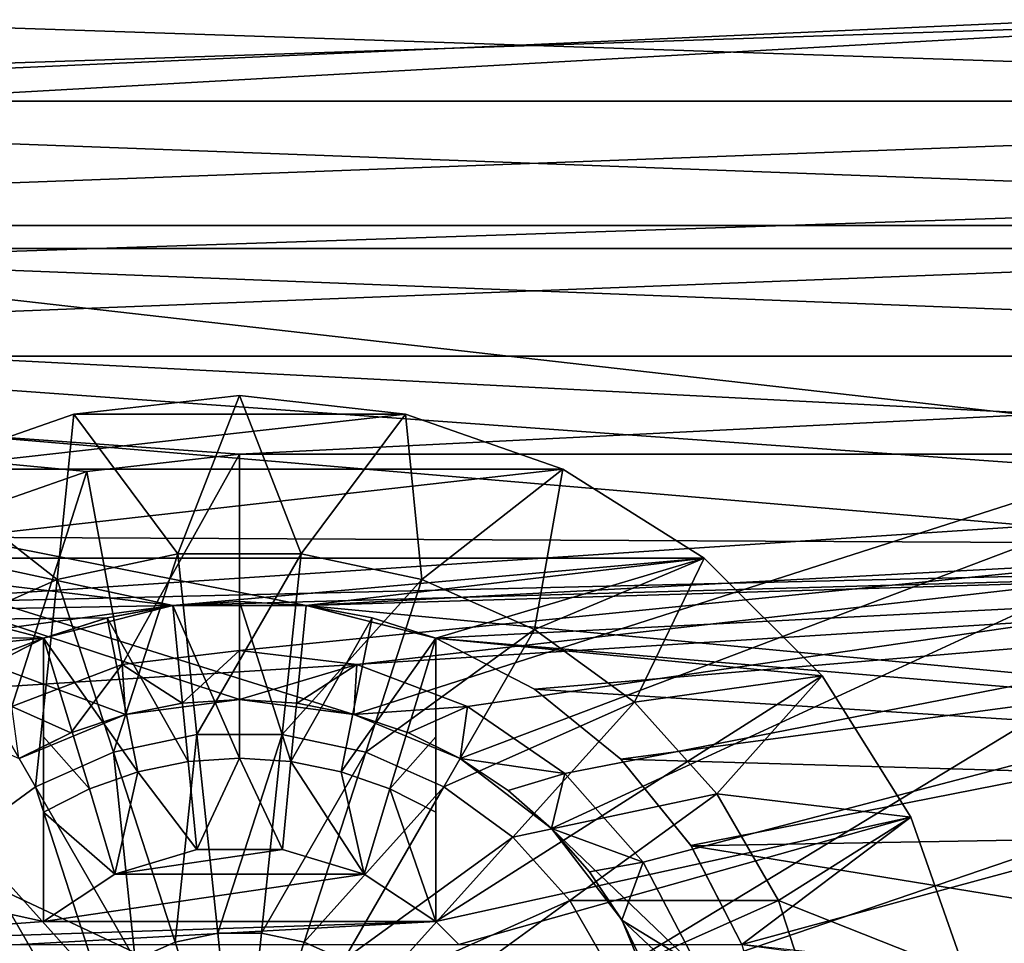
# Model space of a CAD drawing. Header units: millimetres. Extents: x -182 to 217, y -96 to 236.
# Tile 276 of 458: x 38.48 to 43.5, y 1.01 to 5.72. Entities that reach past the tile are written whole.
import ezdxf

# ---------------------------------------------------------------- set-up
doc = ezdxf.new("R2010")
doc.units = ezdxf.units.MM
doc.header["$LTSCALE"] = 52.148148
for name, color, linetype in [('705', 7, 'CONTINUOUS'), ('706', 7, 'CONTINUOUS'), ('711', 7, 'CONTINUOUS'), ('717', 7, 'CONTINUOUS'), ('718', 7, 'CONTINUOUS'), ('720', 7, 'CONTINUOUS'), ('721', 7, 'CONTINUOUS'), ('722', 7, 'CONTINUOUS'), ('725', 7, 'CONTINUOUS'), ('727', 7, 'CONTINUOUS'), ('728', 7, 'CONTINUOUS'), ('729', 7, 'CONTINUOUS'), ('730', 7, 'CONTINUOUS'), ('733', 7, 'CONTINUOUS'), ('734', 7, 'CONTINUOUS'), ('735', 7, 'CONTINUOUS'), ('736', 7, 'CONTINUOUS'), ('737', 7, 'CONTINUOUS'), ('770', 7, 'CONTINUOUS'), ('771', 7, 'CONTINUOUS'), ('774', 7, 'CONTINUOUS'), ('775', 7, 'CONTINUOUS'), ('776', 7, 'CONTINUOUS'), ('777', 7, 'CONTINUOUS'), ('790', 7, 'CONTINUOUS'), ('794', 7, 'CONTINUOUS'), ('796', 7, 'CONTINUOUS'), ('799', 7, 'CONTINUOUS'), ('801', 7, 'CONTINUOUS')]:
    doc.layers.add(name, color=color, linetype=linetype)

msp = doc.modelspace()

# ---------------------------------------------------------------- linework, layer by layer
at = {"layer": '705', "color": 7, "linetype": 'CONTINUOUS', "true_color": 0xaaaaaa}
for points in [[(31.897, 4.3172, -22.0819), (31.5503, 7.1354, -21.3386), (51.1389, 4.96, -21.9465), (31.897, 4.3172, -22.0819)], [(51.1389, 4.96, -21.9465), (31.5503, 7.1354, -21.3386), (51.1384, 6.571, -21.5191), (51.1389, 4.96, -21.9465)], [(51.1395, 3.3219, -22.2534), (31.897, 4.3172, -22.0819), (51.1389, 4.96, -21.9465), (51.1395, 3.3219, -22.2534)], [(31.897, 4.3172, -22.0819), (51.1395, 3.3219, -22.2534), (39.9399, 2.7289, -22.3339), (31.897, 4.3172, -22.0819)], [(38.0963, 2.3025, -22.3819), (31.897, 4.3172, -22.0819), (38.6, 2.5617, -22.3537), (38.0963, 2.3025, -22.3819)], [(38.6, 2.5617, -22.3537), (31.897, 4.3172, -22.0819), (39.2601, 2.7289, -22.3339), (38.6, 2.5617, -22.3537)], [(39.2601, 2.7289, -22.3339), (31.897, 4.3172, -22.0819), (39.9399, 2.7289, -22.3339), (39.2601, 2.7289, -22.3339)], [(51.1395, 3.3219, -22.2534), (51.1403, 1.6655, -22.4383), (39.9399, 2.7289, -22.3339), (51.1395, 3.3219, -22.2534)], [(51.1403, 1.6655, -22.4383), (40.6, 2.5617, -22.3537), (39.9399, 2.7289, -22.3339), (51.1403, 1.6655, -22.4383)], [(40.6, 2.5617, -22.3537), (51.1403, 1.6655, -22.4383), (41.1037, 2.3025, -22.3819), (40.6, 2.5617, -22.3537)], [(41.1037, 2.3025, -22.3819), (51.1403, 1.6655, -22.4383), (41.5445, 1.9445, -22.4158), (41.1037, 2.3025, -22.3819)], [(41.5445, 1.9445, -22.4158), (51.1403, 1.6655, -22.4383), (41.9024, 1.5037, -22.4497), (41.5445, 1.9445, -22.4158)], [(51.1403, 1.6655, -22.4383), (51.1411, 0, -22.5), (41.9024, 1.5037, -22.4497), (51.1403, 1.6655, -22.4383)], [(41.9024, 1.5037, -22.4497), (51.1411, 0, -22.5), (42.1617, 1, -22.4778), (41.9024, 1.5037, -22.4497)]]:
    msp.add_3dface(points, dxfattribs=at)
at = {"layer": '706', "color": 7, "linetype": 'CONTINUOUS', "true_color": 0xaaaaaa}
for points in [[(21.6, 8.22, 20.9447), (21.6, 5.0066, 21.9359), (43.787, 6.205, 21.6275), (21.6, 8.22, 20.9447)], [(43.787, 6.205, 21.6275), (21.6, 5.0066, 21.9359), (43.6478, 3.1351, 22.2805), (43.787, 6.205, 21.6275)], [(21.6, 5.0066, 21.9359), (21.6, 1.6814, 22.4371), (43.6478, 3.1351, 22.2805), (21.6, 5.0066, 21.9359)], [(43.6478, 3.1351, 22.2805), (21.6, 1.6814, 22.4371), (43.6, 0.0143, 22.5), (43.6478, 3.1351, 22.2805)], [(21.6, 1.6814, 22.4371), (21.6, -1.6814, 22.4371), (43.6, 0.0143, 22.5), (21.6, 1.6814, 22.4371)]]:
    msp.add_3dface(points, dxfattribs=at)
at = {"layer": '711', "color": 7, "linetype": 'CONTINUOUS', "true_color": 0xaaaaaa}
for points in [[(30.9771, 5.135, -20.1092), (49.6, 5.974, -19.3663), (30.6055, 7.628, -19.3123), (30.9771, 5.135, -20.1092)], [(26.5983, 6.1963, 19.928), (49.6, 5.974, 19.3663), (26.5983, 4.6782, 20.338), (26.5983, 6.1963, 19.928)], [(49.6, 5.974, 19.3663), (49.6, 3.0208, 20.0404), (26.5983, 4.6782, 20.338), (49.6, 5.974, 19.3663)], [(49.6, 3.0208, -20.0404), (49.6, 5.974, -19.3663), (30.9771, 5.135, -20.1092), (49.6, 3.0208, -20.0404)], [(31.2, 2.5821, -20.5873), (49.6, 3.0208, -20.0404), (30.9771, 5.135, -20.1092), (31.2, 2.5821, -20.5873)], [(26.5983, 4.6782, 20.338), (49.6, 3.0208, 20.0404), (26.5983, 3.1336, 20.6325), (26.5983, 4.6782, 20.338)], [(26.5983, 3.1336, 20.6325), (49.6, 3.0208, 20.0404), (26.5983, 1.5713, 20.8099), (26.5983, 3.1336, 20.6325)], [(49.6, 3.0208, 20.0404), (49.6, 0, 20.2668), (26.5983, 1.5713, 20.8099), (49.6, 3.0208, 20.0404)], [(39.2612, 2.7291, -20.3554), (49.6, 3.0208, -20.0404), (31.2, 2.5821, -20.5873), (39.2612, 2.7291, -20.3554)], [(39.9413, 2.7287, -20.3375), (49.6, 3.0208, -20.0404), (39.2612, 2.7291, -20.3554), (39.9413, 2.7287, -20.3375)], [(40.6, 2.5617, -20.3418), (49.6, 3.0208, -20.0404), (39.9413, 2.7287, -20.3375), (40.6, 2.5617, -20.3418)], [(49.6, 3.0208, -20.0404), (40.6, 2.5617, -20.3418), (41.1032, 2.3028, -20.3595), (49.6, 3.0208, -20.0404)], [(41.5436, 1.9455, -20.3851), (49.6, 3.0208, -20.0404), (41.1032, 2.3028, -20.3595), (41.5436, 1.9455, -20.3851)], [(41.9018, 1.5047, -20.413), (49.6, 3.0208, -20.0404), (41.5436, 1.9455, -20.3851), (41.9018, 1.5047, -20.413)], [(42.1617, 1, -20.4371), (49.6, 3.0208, -20.0404), (41.9018, 1.5047, -20.413), (42.1617, 1, -20.4371)], [(42.3025, 0.5087, -20.4516), (49.6, 3.0208, -20.0404), (42.1617, 1, -20.4371), (42.3025, 0.5087, -20.4516)], [(42.35, 0, -20.4566), (49.6, 3.0208, -20.0404), (42.3025, 0.5087, -20.4516), (42.35, 0, -20.4566)], [(49.6, 0, -20.2668), (49.6, 3.0208, -20.0404), (42.35, 0, -20.4566), (49.6, 0, -20.2668)], [(38.9257, 2.6661, -20.3726), (39.2612, 2.7291, -20.3554), (31.2, 2.5821, -20.5873), (38.9257, 2.6661, -20.3726)], [(38.6, 2.5617, -20.3946), (38.9257, 2.6661, -20.3726), (31.2, 2.5821, -20.5873), (38.6, 2.5617, -20.3946)], [(38.0957, 2.3021, -20.4388), (38.6, 2.5617, -20.3946), (31.2, 2.5821, -20.5873), (38.0957, 2.3021, -20.4388)], [(26.5983, 1.5713, 20.8099), (49.6, 0, 20.2668), (26.5983, 0, 20.8691), (26.5983, 1.5713, 20.8099)]]:
    msp.add_3dface(points, dxfattribs=at)
at = {"layer": '717', "color": 7, "linetype": 'CONTINUOUS', "true_color": 0xaaaaaa}
for points in [[(32.6, 4, -7), (49.6, 4, -7), (39.6, 3.5, -7), (32.6, 4, -7)], [(38.0812, 3.1533, -7), (32.6, 4, -7), (38.8211, 3.4122, -7), (38.0812, 3.1533, -7)], [(38.8211, 3.4122, -7), (32.6, 4, -7), (39.6, 3.5, -7), (38.8211, 3.4122, -7)], [(49.6, 4, -7), (49.6, 3.5, -7), (39.6, 3.5, -7), (49.6, 4, -7)]]:
    msp.add_3dface(points, dxfattribs=at)
at = {"layer": '718', "color": 7, "linetype": 'CONTINUOUS', "true_color": 0xaaaaaa}
for points in [[(49.6, -4, 7), (49.6, 4, 7), (32.6, 4, 7), (49.6, -4, 7)], [(49.6, -4, 7), (32.6, 4, 7), (32.6, -4, 7), (49.6, -4, 7)]]:
    msp.add_3dface(points, dxfattribs=at)
at = {"layer": '720', "color": 7, "linetype": 'CONTINUOUS', "true_color": 0xaaaaaa}
for points in [[(32.6, -4.55, 4.55), (32.6, 4.55, 4.55), (47.6, 4.55, 4.55), (32.6, -4.55, 4.55)], [(47.6, -4.55, 4.55), (32.6, -4.55, 4.55), (47.6, 4.55, 4.55), (47.6, -4.55, 4.55)]]:
    msp.add_3dface(points, dxfattribs=at)
at = {"layer": '721', "color": 7, "linetype": 'CONTINUOUS', "true_color": 0xaaaaaa}
for points in [[(32.6, 4.55, 4.55), (32.6, 4.55, -4.55), (47.6, 4.55, -4.55), (32.6, 4.55, 4.55)], [(32.6, 4.55, 4.55), (47.6, 4.55, -4.55), (47.6, 4.55, 4.55), (32.6, 4.55, 4.55)]]:
    msp.add_3dface(points, dxfattribs=at)
at = {"layer": '722', "color": 7, "linetype": 'CONTINUOUS', "true_color": 0xaaaaaa}
for points in [[(47.6, 4.55, -4.55), (32.6, 4.55, -4.55), (40.1823, 2.1733, -4.55), (47.6, 4.55, -4.55)], [(40.1823, 2.1733, -4.55), (32.6, 4.55, -4.55), (39.6, 2.25, -4.55), (40.1823, 2.1733, -4.55)], [(39.6, 2.25, -4.55), (32.6, 4.55, -4.55), (39.0177, 2.1733, -4.55), (39.6, 2.25, -4.55)], [(39.0177, 2.1733, -4.55), (32.6, 4.55, -4.55), (38.475, 1.9485, -4.55), (39.0177, 2.1733, -4.55)], [(40.725, 1.9485, -4.55), (47.6, 4.55, -4.55), (40.1823, 2.1733, -4.55), (40.725, 1.9485, -4.55)], [(41.191, 1.591, -4.55), (47.6, 4.55, -4.55), (40.725, 1.9485, -4.55), (41.191, 1.591, -4.55)], [(47.6, -4.55, -4.55), (47.6, 4.55, -4.55), (41.191, 1.591, -4.55), (47.6, -4.55, -4.55)], [(41.5486, 1.125, -4.55), (47.6, -4.55, -4.55), (41.191, 1.591, -4.55), (41.5486, 1.125, -4.55)], [(41.7733, 0.5824, -4.55), (47.6, -4.55, -4.55), (41.5486, 1.125, -4.55), (41.7733, 0.5824, -4.55)]]:
    msp.add_3dface(points, dxfattribs=at)
at = {"layer": '725', "color": 7, "linetype": 'CONTINUOUS', "true_color": 0xaaaaaa}
for points in [[(49.6, 5.3016, 6.7029), (49.6, 5.8705, 6.3455), (32.6, 5.3016, 6.7029), (49.6, 5.3016, 6.7029)], [(49.6, 5.8705, 6.3455), (32.6, 5.8705, 6.3455), (32.6, 5.3016, 6.7029), (49.6, 5.8705, 6.3455)], [(49.6, 4.6676, 6.9248), (49.6, 5.3016, 6.7029), (32.6, 4.6676, 6.9248), (49.6, 4.6676, 6.9248)], [(49.6, 5.3016, 6.7029), (32.6, 5.3016, 6.7029), (32.6, 4.6676, 6.9248), (49.6, 5.3016, 6.7029)], [(49.6, 4, 7), (49.6, 4.6676, 6.9248), (32.6, 4, 7), (49.6, 4, 7)], [(49.6, 4.6676, 6.9248), (32.6, 4.6676, 6.9248), (32.6, 4, 7), (49.6, 4.6676, 6.9248)]]:
    msp.add_3dface(points, dxfattribs=at)
at = {"layer": '727', "color": 7, "linetype": 'CONTINUOUS', "true_color": 0xaaaaaa}
for points in [[(49.6, 5.8705, -6.3455), (49.6, 5.3016, -6.7029), (32.6, 5.8705, -6.3455), (49.6, 5.8705, -6.3455)], [(49.6, 5.3016, -6.7029), (32.6, 5.3016, -6.7029), (32.6, 5.8705, -6.3455), (49.6, 5.3016, -6.7029)], [(49.6, 5.3016, -6.7029), (49.6, 4.6676, -6.9248), (32.6, 5.3016, -6.7029), (49.6, 5.3016, -6.7029)], [(49.6, 4.6676, -6.9248), (32.6, 4.6676, -6.9248), (32.6, 5.3016, -6.7029), (49.6, 4.6676, -6.9248)], [(49.6, 4.6676, -6.9248), (49.6, 4, -7), (32.6, 4.6676, -6.9248), (49.6, 4.6676, -6.9248)], [(49.6, 4, -7), (32.6, 4, -7), (32.6, 4.6676, -6.9248), (49.6, 4, -7)]]:
    msp.add_3dface(points, dxfattribs=at)
at = {"layer": '728', "color": 7, "linetype": 'CONTINUOUS', "true_color": 0xaaaaaa}
for points in [[(38.821, 3.4122, -8.5), (39.6, 3.5, -8.5), (39.0016, 2.4273, -8.5), (38.821, 3.4122, -8.5)], [(39.0016, 2.4273, -8.5), (39.6, 3.5, -8.5), (39.6, 2.5, -8.5), (39.0016, 2.4273, -8.5)], [(49.6, 3.5, -8.5), (49.6, -3.5, -8.5), (39.6, -3.5, -8.5), (49.6, 3.5, -8.5)], [(39.6, 3.5, -8.5), (49.6, 3.5, -8.5), (39.6, 2.5, -8.5), (39.6, 3.5, -8.5)], [(49.6, 3.5, -8.5), (39.6, -3.5, -8.5), (41.2579, -1.8712, -8.5), (49.6, 3.5, -8.5)], [(39.6, 2.5, -8.5), (49.6, 3.5, -8.5), (40.1984, 2.4273, -8.5), (39.6, 2.5, -8.5)], [(40.1984, 2.4273, -8.5), (49.6, 3.5, -8.5), (40.762, 2.2136, -8.5), (40.1984, 2.4273, -8.5)], [(40.762, 2.2136, -8.5), (49.6, 3.5, -8.5), (41.2579, 1.8712, -8.5), (40.762, 2.2136, -8.5)], [(41.2579, 1.8712, -8.5), (49.6, 3.5, -8.5), (41.6575, 1.42, -8.5), (41.2579, 1.8712, -8.5)], [(41.6575, -1.42, -8.5), (49.6, 3.5, -8.5), (41.2579, -1.8712, -8.5), (41.6575, -1.42, -8.5)], [(41.6575, 1.42, -8.5), (49.6, 3.5, -8.5), (41.9376, 0.8864, -8.5), (41.6575, 1.42, -8.5)], [(41.9376, -0.8864, -8.5), (49.6, 3.5, -8.5), (41.6575, -1.42, -8.5), (41.9376, -0.8864, -8.5)], [(41.9376, 0.8864, -8.5), (49.6, 3.5, -8.5), (42.0818, 0.3013, -8.5), (41.9376, 0.8864, -8.5)], [(42.0818, -0.3013, -8.5), (49.6, 3.5, -8.5), (41.9376, -0.8864, -8.5), (42.0818, -0.3013, -8.5)], [(42.0818, 0.3013, -8.5), (49.6, 3.5, -8.5), (42.0818, -0.3013, -8.5), (42.0818, 0.3013, -8.5)], [(38.0812, 3.1533, -8.5), (38.821, 3.4122, -8.5), (38.438, 2.2136, -8.5), (38.0812, 3.1533, -8.5)], [(38.438, 2.2136, -8.5), (38.821, 3.4122, -8.5), (39.0016, 2.4273, -8.5), (38.438, 2.2136, -8.5)]]:
    msp.add_3dface(points, dxfattribs=at)
at = {"layer": '729', "color": 7, "linetype": 'CONTINUOUS', "true_color": 0xaaaaaa}
for points in [[(38.8211, 3.4122, -7), (39.6, 3.5, -7), (38.821, 3.4122, -8.5), (38.8211, 3.4122, -7)], [(39.6, 3.5, -7), (39.6, 3.5, -8.5), (38.821, 3.4122, -8.5), (39.6, 3.5, -7)], [(38.0812, 3.1533, -7), (38.8211, 3.4122, -7), (38.821, 3.4122, -8.5), (38.0812, 3.1533, -7)], [(38.0812, 3.1533, -7), (38.821, 3.4122, -8.5), (38.0812, 3.1533, -8.5), (38.0812, 3.1533, -7)]]:
    msp.add_3dface(points, dxfattribs=at)
at = {"layer": '730', "color": 7, "linetype": 'CONTINUOUS', "true_color": 0xaaaaaa}
for points in [[(49.6, 3.5, -7), (49.6, 3.5, -8.5), (39.6, 3.5, -8.5), (49.6, 3.5, -7)], [(39.6, 3.5, -7), (49.6, 3.5, -7), (39.6, 3.5, -8.5), (39.6, 3.5, -7)]]:
    msp.add_3dface(points, dxfattribs=at)
at = {"layer": '733', "color": 7, "linetype": 'CONTINUOUS', "true_color": 0xaaaaaa}
for points in [[(38.0963, 2.3025, -22.3819), (38.6, 2.5617, -22.3537), (38.0957, 2.3021, -20.4388), (38.0963, 2.3025, -22.3819)], [(38.6, 2.5617, -22.3537), (38.6, 2.5617, -20.3946), (38.0957, 2.3021, -20.4388), (38.6, 2.5617, -22.3537)]]:
    msp.add_3dface(points, dxfattribs=at)
at = {"layer": '734', "color": 7, "linetype": 'CONTINUOUS', "true_color": 0xaaaaaa}
for points in [[(39.3064, 2.2308, -8.25), (39.0177, 2.1733, -4.55), (39.0176, 2.1733, -8.25), (39.3064, 2.2308, -8.25)], [(39.6, 2.25, -4.55), (39.0177, 2.1733, -4.55), (39.6, 2.25, -8.25), (39.6, 2.25, -4.55)], [(39.6, 2.25, -8.25), (39.0177, 2.1733, -4.55), (39.3064, 2.2308, -8.25), (39.6, 2.25, -8.25)], [(39.0177, 2.1733, -4.55), (38.475, 1.9485, -4.55), (39.0176, 2.1733, -8.25), (39.0177, 2.1733, -4.55)], [(39.0176, 2.1733, -8.25), (38.475, 1.9485, -4.55), (38.7391, 2.0788, -8.25), (39.0176, 2.1733, -8.25)], [(38.7391, 2.0788, -8.25), (38.475, 1.9485, -4.55), (38.4748, 1.9485, -8.25), (38.7391, 2.0788, -8.25)]]:
    msp.add_3dface(points, dxfattribs=at)
at = {"layer": '735', "color": 7, "linetype": 'CONTINUOUS', "true_color": 0xaaaaaa}
for points in [[(39.0016, 2.4273, -8.5), (39.6, 2.5, -8.5), (39.3064, 2.2308, -8.25), (39.0016, 2.4273, -8.5)], [(39.6, 2.5, -8.5), (39.6, 2.25, -8.25), (39.3064, 2.2308, -8.25), (39.6, 2.5, -8.5)], [(38.438, 2.2136, -8.5), (39.0016, 2.4273, -8.5), (38.7391, 2.0788, -8.25), (38.438, 2.2136, -8.5)], [(39.0016, 2.4273, -8.5), (39.0176, 2.1733, -8.25), (38.7391, 2.0788, -8.25), (39.0016, 2.4273, -8.5)], [(39.0016, 2.4273, -8.5), (39.3064, 2.2308, -8.25), (39.0176, 2.1733, -8.25), (39.0016, 2.4273, -8.5)], [(38.438, 2.2136, -8.5), (38.7391, 2.0788, -8.25), (38.4748, 1.9485, -8.25), (38.438, 2.2136, -8.5)]]:
    msp.add_3dface(points, dxfattribs=at)
at = {"layer": '736', "color": 7, "linetype": 'CONTINUOUS', "true_color": 0xaaaaaa}
for points in [[(40.1823, 2.1733, -4.55), (39.6, 2.25, -4.55), (39.8936, 2.2308, -8.25), (40.1823, 2.1733, -4.55)], [(39.6, 2.25, -4.55), (39.6, 2.25, -8.25), (39.8936, 2.2308, -8.25), (39.6, 2.25, -4.55)], [(40.1824, 2.1733, -8.25), (40.1823, 2.1733, -4.55), (39.8936, 2.2308, -8.25), (40.1824, 2.1733, -8.25)], [(40.725, 1.9485, -4.55), (40.1823, 2.1733, -4.55), (40.4609, 2.0788, -8.25), (40.725, 1.9485, -4.55)], [(40.4609, 2.0788, -8.25), (40.1823, 2.1733, -4.55), (40.1824, 2.1733, -8.25), (40.4609, 2.0788, -8.25)], [(40.7252, 1.9485, -8.25), (40.725, 1.9485, -4.55), (40.4609, 2.0788, -8.25), (40.7252, 1.9485, -8.25)], [(41.191, 1.591, -4.55), (40.725, 1.9485, -4.55), (40.9696, 1.7852, -8.25), (41.191, 1.591, -4.55)], [(40.9696, 1.7852, -8.25), (40.725, 1.9485, -4.55), (40.7252, 1.9485, -8.25), (40.9696, 1.7852, -8.25)], [(41.1911, 1.5908, -8.25), (41.191, 1.591, -4.55), (40.9696, 1.7852, -8.25), (41.1911, 1.5908, -8.25)], [(41.5486, 1.125, -4.55), (41.191, 1.591, -4.55), (41.3849, 1.3699, -8.25), (41.5486, 1.125, -4.55)], [(41.3849, 1.3699, -8.25), (41.191, 1.591, -4.55), (41.1911, 1.5908, -8.25), (41.3849, 1.3699, -8.25)], [(41.5486, 1.1249, -8.25), (41.5486, 1.125, -4.55), (41.3849, 1.3699, -8.25), (41.5486, 1.1249, -8.25)], [(41.7733, 0.5824, -4.55), (41.5486, 1.125, -4.55), (41.6787, 0.8612, -8.25), (41.7733, 0.5824, -4.55)], [(41.6787, 0.8612, -8.25), (41.5486, 1.125, -4.55), (41.5486, 1.1249, -8.25), (41.6787, 0.8612, -8.25)]]:
    msp.add_3dface(points, dxfattribs=at)
at = {"layer": '737', "color": 7, "linetype": 'CONTINUOUS', "true_color": 0xaaaaaa}
for points in [[(39.6, 2.5, -8.5), (40.1984, 2.4273, -8.5), (39.6, 2.25, -8.25), (39.6, 2.5, -8.5)], [(39.6, 2.25, -8.25), (40.1984, 2.4273, -8.5), (39.8936, 2.2308, -8.25), (39.6, 2.25, -8.25)], [(40.1984, 2.4273, -8.5), (40.1824, 2.1733, -8.25), (39.8936, 2.2308, -8.25), (40.1984, 2.4273, -8.5)], [(40.1984, 2.4273, -8.5), (40.762, 2.2136, -8.5), (40.1824, 2.1733, -8.25), (40.1984, 2.4273, -8.5)], [(40.762, 2.2136, -8.5), (40.4609, 2.0788, -8.25), (40.1824, 2.1733, -8.25), (40.762, 2.2136, -8.5)], [(40.762, 2.2136, -8.5), (40.7252, 1.9485, -8.25), (40.4609, 2.0788, -8.25), (40.762, 2.2136, -8.5)], [(40.762, 2.2136, -8.5), (41.2579, 1.8712, -8.5), (40.7252, 1.9485, -8.25), (40.762, 2.2136, -8.5)], [(41.2579, 1.8712, -8.5), (40.9696, 1.7852, -8.25), (40.7252, 1.9485, -8.25), (41.2579, 1.8712, -8.5)], [(41.2579, 1.8712, -8.5), (41.1911, 1.5908, -8.25), (40.9696, 1.7852, -8.25), (41.2579, 1.8712, -8.5)], [(41.2579, 1.8712, -8.5), (41.6575, 1.42, -8.5), (41.1911, 1.5908, -8.25), (41.2579, 1.8712, -8.5)], [(41.6575, 1.42, -8.5), (41.3849, 1.3699, -8.25), (41.1911, 1.5908, -8.25), (41.6575, 1.42, -8.5)], [(41.6575, 1.42, -8.5), (41.5486, 1.1249, -8.25), (41.3849, 1.3699, -8.25), (41.6575, 1.42, -8.5)], [(41.6575, 1.42, -8.5), (41.9376, 0.8864, -8.5), (41.5486, 1.1249, -8.25), (41.6575, 1.42, -8.5)], [(41.9376, 0.8864, -8.5), (41.6787, 0.8612, -8.25), (41.5486, 1.1249, -8.25), (41.9376, 0.8864, -8.5)]]:
    msp.add_3dface(points, dxfattribs=at)
at = {"layer": '770', "color": 7, "linetype": 'CONTINUOUS', "true_color": 0xaaaaaa}
for points in [[(39.6, 3.8, -22.5), (38.7544, 3.7047, -22.5), (40.4456, 3.7047, -22.5), (39.6, 3.8, -22.5)], [(38.7544, 3.7047, -22.5), (37.9512, 3.4237, -22.5), (40.4456, 3.7047, -22.5), (38.7544, 3.7047, -22.5)], [(40.4456, 3.7047, -22.5), (37.9512, 3.4237, -22.5), (41.2488, 3.4237, -22.5), (40.4456, 3.7047, -22.5)], [(37.9512, 3.4237, -22.5), (37.2307, 2.971, -22.5), (41.2488, 3.4237, -22.5), (37.9512, 3.4237, -22.5)], [(41.2488, 3.4237, -22.5), (37.2307, 2.971, -22.5), (41.9693, 2.971, -22.5), (41.2488, 3.4237, -22.5)], [(37.2307, 2.971, -22.5), (36.629, 2.3693, -22.5), (39.2598, 2.7289, -22.5), (37.2307, 2.971, -22.5)], [(41.9693, 2.971, -22.5), (37.2307, 2.971, -22.5), (39.2598, 2.7289, -22.5), (41.9693, 2.971, -22.5)], [(39.9402, 2.7289, -22.5), (41.9693, 2.971, -22.5), (39.2598, 2.7289, -22.5), (39.9402, 2.7289, -22.5)], [(40.6, 2.5617, -22.5), (41.9693, 2.971, -22.5), (39.9402, 2.7289, -22.5), (40.6, 2.5617, -22.5)], [(42.571, 2.3693, -22.5), (41.9693, 2.971, -22.5), (40.6, 2.5617, -22.5), (42.571, 2.3693, -22.5)], [(36.629, 2.3693, -22.5), (38.6, 2.5617, -22.5), (39.2598, 2.7289, -22.5), (36.629, 2.3693, -22.5)], [(36.629, 2.3693, -22.5), (36.1763, 1.6488, -22.5), (38.6, 2.5617, -22.5), (36.629, 2.3693, -22.5)], [(38.6, 2.5617, -22.5), (36.1763, 1.6488, -22.5), (38.6, 1.118, -22.5), (38.6, 2.5617, -22.5)], [(40.6, 1.118, -22.5), (42.571, 2.3693, -22.5), (40.6, 2.5617, -22.5), (40.6, 1.118, -22.5)], [(43.0237, 1.6488, -22.5), (42.571, 2.3693, -22.5), (40.6, 1.118, -22.5), (43.0237, 1.6488, -22.5)], [(38.6, 1.118, -22.5), (36.1763, 1.6488, -22.5), (37.0383, 1, -22.5), (38.6, 1.118, -22.5)], [(43.0237, 1.6488, -22.5), (40.6, 1.118, -22.5), (40.718, 1, -22.5), (43.0237, 1.6488, -22.5)], [(42.1617, 1, -22.5), (43.0237, 1.6488, -22.5), (40.718, 1, -22.5), (42.1617, 1, -22.5)], [(43.3047, 0.8456, -22.5), (43.0237, 1.6488, -22.5), (42.1617, 1, -22.5), (43.3047, 0.8456, -22.5)], [(39.3818, 1.4841, -22.5), (38.964, 1.3585, -22.5), (39.8182, 1.4841, -22.5), (39.3818, 1.4841, -22.5)], [(39.8182, 1.4841, -22.5), (38.964, 1.3585, -22.5), (40.236, 1.3585, -22.5), (39.8182, 1.4841, -22.5)], [(38.964, 1.3585, -22.5), (38.6, 1.118, -22.5), (40.236, 1.3585, -22.5), (38.964, 1.3585, -22.5)], [(40.236, 1.3585, -22.5), (38.6, 1.118, -22.5), (40.6, 1.118, -22.5), (40.236, 1.3585, -22.5)], [(40.6, 1.118, -22.5), (38.6, 1.118, -22.5), (37.0383, 1, -22.5), (40.6, 1.118, -22.5)], [(40.6, 1.118, -22.5), (37.0383, 1, -22.5), (38.482, 1, -22.5), (40.6, 1.118, -22.5)], [(40.6, 1.118, -22.5), (38.482, 1, -22.5), (40.718, 1, -22.5), (40.6, 1.118, -22.5)]]:
    msp.add_3dface(points, dxfattribs=at)
at = {"layer": '771', "color": 7, "linetype": 'CONTINUOUS', "true_color": 0xaaaaaa}
for points in [[(38.7544, 3.7047, -22.8), (39.6, 3.8, -22.8), (39.2855, 2.9923, -23.5172), (38.7544, 3.7047, -22.8)], [(39.2855, 2.9923, -23.5172), (39.6, 3.8, -22.8), (39.9145, 2.9923, -23.5172), (39.2855, 2.9923, -23.5172)], [(39.6, 3.8, -22.8), (40.4456, 3.7047, -22.8), (39.9145, 2.9923, -23.5172), (39.6, 3.8, -22.8)], [(37.9512, 3.4237, -22.8), (38.7544, 3.7047, -22.8), (38.6703, 2.8615, -23.5172), (37.9512, 3.4237, -22.8)], [(38.6703, 2.8615, -23.5172), (38.7544, 3.7047, -22.8), (39.2855, 2.9923, -23.5172), (38.6703, 2.8615, -23.5172)], [(39.9145, 2.9923, -23.5172), (40.4456, 3.7047, -22.8), (40.5297, 2.8615, -23.5172), (39.9145, 2.9923, -23.5172)], [(40.4456, 3.7047, -22.8), (41.2488, 3.4237, -22.8), (40.5297, 2.8615, -23.5172), (40.4456, 3.7047, -22.8)], [(38.0956, 2.6056, -23.5172), (37.9512, 3.4237, -22.8), (38.6703, 2.8615, -23.5172), (38.0956, 2.6056, -23.5172)], [(40.5297, 2.8615, -23.5172), (41.2488, 3.4237, -22.8), (41.1044, 2.6056, -23.5172), (40.5297, 2.8615, -23.5172)], [(41.2488, 3.4237, -22.8), (41.9693, 2.971, -22.8), (41.1044, 2.6056, -23.5172), (41.2488, 3.4237, -22.8)], [(38.6703, 2.8615, -23.5172), (39.2855, 2.9923, -23.5172), (38.9565, 1.9805, -24.0552), (38.6703, 2.8615, -23.5172)], [(38.9565, 1.9805, -24.0552), (39.2855, 2.9923, -23.5172), (39.3823, 2.071, -24.0552), (38.9565, 1.9805, -24.0552)], [(39.2855, 2.9923, -23.5172), (39.9145, 2.9923, -23.5172), (39.3823, 2.071, -24.0552), (39.2855, 2.9923, -23.5172)], [(39.3823, 2.071, -24.0552), (39.9145, 2.9923, -23.5172), (39.8177, 2.071, -24.0552), (39.3823, 2.071, -24.0552)], [(39.9145, 2.9923, -23.5172), (40.5297, 2.8615, -23.5172), (39.8177, 2.071, -24.0552), (39.9145, 2.9923, -23.5172)], [(41.1044, 2.6056, -23.5172), (41.9693, 2.971, -22.8), (41.6132, 2.2359, -23.5172), (41.1044, 2.6056, -23.5172)], [(41.9693, 2.971, -22.8), (42.571, 2.3693, -22.8), (41.6132, 2.2359, -23.5172), (41.9693, 2.971, -22.8)], [(38.0956, 2.6056, -23.5172), (38.6703, 2.8615, -23.5172), (38.5588, 1.8034, -24.0552), (38.0956, 2.6056, -23.5172)], [(38.5588, 1.8034, -24.0552), (38.6703, 2.8615, -23.5172), (38.9565, 1.9805, -24.0552), (38.5588, 1.8034, -24.0552)], [(39.8177, 2.071, -24.0552), (40.5297, 2.8615, -23.5172), (40.2435, 1.9805, -24.0552), (39.8177, 2.071, -24.0552)], [(40.5297, 2.8615, -23.5172), (41.1044, 2.6056, -23.5172), (40.2435, 1.9805, -24.0552), (40.5297, 2.8615, -23.5172)], [(38.2066, 1.5476, -24.0552), (38.0956, 2.6056, -23.5172), (38.5588, 1.8034, -24.0552), (38.2066, 1.5476, -24.0552)], [(40.2435, 1.9805, -24.0552), (41.1044, 2.6056, -23.5172), (40.6412, 1.8034, -24.0552), (40.2435, 1.9805, -24.0552)], [(41.1044, 2.6056, -23.5172), (41.6132, 2.2359, -23.5172), (40.6412, 1.8034, -24.0552), (41.1044, 2.6056, -23.5172)], [(41.6132, 2.2359, -23.5172), (42.571, 2.3693, -22.8), (42.0341, 1.7685, -23.5172), (41.6132, 2.2359, -23.5172)], [(42.571, 2.3693, -22.8), (43.0237, 1.6488, -22.8), (42.0341, 1.7685, -23.5172), (42.571, 2.3693, -22.8)], [(40.6412, 1.8034, -24.0552), (41.6132, 2.2359, -23.5172), (40.9934, 1.5476, -24.0552), (40.6412, 1.8034, -24.0552)], [(41.6132, 2.2359, -23.5172), (42.0341, 1.7685, -23.5172), (40.9934, 1.5476, -24.0552), (41.6132, 2.2359, -23.5172)], [(39.2711, 1.0121, -24.3877), (38.9565, 1.9805, -24.0552), (39.3823, 2.071, -24.0552), (39.2711, 1.0121, -24.3877)], [(39.4888, 1.0584, -24.3877), (39.2711, 1.0121, -24.3877), (39.3823, 2.071, -24.0552), (39.4888, 1.0584, -24.3877)], [(39.4888, 1.0584, -24.3877), (39.3823, 2.071, -24.0552), (39.8177, 2.071, -24.0552), (39.4888, 1.0584, -24.3877)], [(39.7112, 1.0584, -24.3877), (39.4888, 1.0584, -24.3877), (39.8177, 2.071, -24.0552), (39.7112, 1.0584, -24.3877)], [(39.7112, 1.0584, -24.3877), (39.8177, 2.071, -24.0552), (40.2435, 1.9805, -24.0552), (39.7112, 1.0584, -24.3877)], [(39.0679, 0.9216, -24.3877), (38.5588, 1.8034, -24.0552), (38.9565, 1.9805, -24.0552), (39.0679, 0.9216, -24.3877)], [(39.2711, 1.0121, -24.3877), (39.0679, 0.9216, -24.3877), (38.9565, 1.9805, -24.0552), (39.2711, 1.0121, -24.3877)], [(39.9289, 1.0121, -24.3877), (39.7112, 1.0584, -24.3877), (40.2435, 1.9805, -24.0552), (39.9289, 1.0121, -24.3877)], [(39.9289, 1.0121, -24.3877), (40.2435, 1.9805, -24.0552), (40.6412, 1.8034, -24.0552), (39.9289, 1.0121, -24.3877)], [(38.8879, 0.7908, -24.3877), (38.2066, 1.5476, -24.0552), (38.5588, 1.8034, -24.0552), (38.8879, 0.7908, -24.3877)], [(39.0679, 0.9216, -24.3877), (38.8879, 0.7908, -24.3877), (38.5588, 1.8034, -24.0552), (39.0679, 0.9216, -24.3877)], [(40.1321, 0.9216, -24.3877), (39.9289, 1.0121, -24.3877), (40.6412, 1.8034, -24.0552), (40.1321, 0.9216, -24.3877)], [(40.1321, 0.9216, -24.3877), (40.6412, 1.8034, -24.0552), (40.9934, 1.5476, -24.0552), (40.1321, 0.9216, -24.3877)], [(40.9934, 1.5476, -24.0552), (42.0341, 1.7685, -23.5172), (41.2847, 1.224, -24.0552), (40.9934, 1.5476, -24.0552)], [(42.0341, 1.7685, -23.5172), (42.3486, 1.2238, -23.5172), (41.2847, 1.224, -24.0552), (42.0341, 1.7685, -23.5172)], [(42.0341, 1.7685, -23.5172), (43.0237, 1.6488, -22.8), (42.3486, 1.2238, -23.5172), (42.0341, 1.7685, -23.5172)], [(43.0237, 1.6488, -22.8), (43.3047, 0.8456, -22.8), (42.3486, 1.2238, -23.5172), (43.0237, 1.6488, -22.8)], [(38.7391, 0.6255, -24.3877), (37.9153, 1.224, -24.0552), (38.2066, 1.5476, -24.0552), (38.7391, 0.6255, -24.3877)], [(38.8879, 0.7908, -24.3877), (38.7391, 0.6255, -24.3877), (38.2066, 1.5476, -24.0552), (38.8879, 0.7908, -24.3877)], [(40.3121, 0.7908, -24.3877), (40.1321, 0.9216, -24.3877), (40.9934, 1.5476, -24.0552), (40.3121, 0.7908, -24.3877)], [(40.3121, 0.7908, -24.3877), (40.9934, 1.5476, -24.0552), (41.2847, 1.224, -24.0552), (40.3121, 0.7908, -24.3877)], [(38.6278, 0.4328, -24.3877), (37.6976, 0.847, -24.0552), (37.9153, 1.224, -24.0552), (38.6278, 0.4328, -24.3877)], [(38.7391, 0.6255, -24.3877), (38.6278, 0.4328, -24.3877), (37.9153, 1.224, -24.0552), (38.7391, 0.6255, -24.3877)], [(40.4609, 0.6255, -24.3877), (40.3121, 0.7908, -24.3877), (41.2847, 1.224, -24.0552), (40.4609, 0.6255, -24.3877)], [(40.4609, 0.6255, -24.3877), (41.2847, 1.224, -24.0552), (41.5024, 0.847, -24.0552), (40.4609, 0.6255, -24.3877)], [(41.2847, 1.224, -24.0552), (42.3486, 1.2238, -23.5172), (41.5024, 0.847, -24.0552), (41.2847, 1.224, -24.0552)], [(42.3486, 1.2238, -23.5172), (42.543, 0.6256, -23.5172), (41.5024, 0.847, -24.0552), (42.3486, 1.2238, -23.5172)], [(42.3486, 1.2238, -23.5172), (43.3047, 0.8456, -22.8), (42.543, 0.6256, -23.5172), (42.3486, 1.2238, -23.5172)], [(39.4888, 1.0584, -24.3877), (39.6, 0, -24.5), (39.2711, 1.0121, -24.3877), (39.4888, 1.0584, -24.3877)], [(39.7112, 1.0584, -24.3877), (39.6, 0, -24.5), (39.4888, 1.0584, -24.3877), (39.7112, 1.0584, -24.3877)], [(39.9289, 1.0121, -24.3877), (39.6, 0, -24.5), (39.7112, 1.0584, -24.3877), (39.9289, 1.0121, -24.3877)], [(39.2711, 1.0121, -24.3877), (39.6, 0, -24.5), (39.0679, 0.9216, -24.3877), (39.2711, 1.0121, -24.3877)], [(40.1321, 0.9216, -24.3877), (39.6, 0, -24.5), (39.9289, 1.0121, -24.3877), (40.1321, 0.9216, -24.3877)]]:
    msp.add_3dface(points, dxfattribs=at)
at = {"layer": '774', "color": 7, "linetype": 'CONTINUOUS', "true_color": 0xaaaaaa}
for points in [[(38.6, 2.5617, -20.3946), (38.6, 2.5617, -22.3537), (38.6, 1.118, -19.5), (38.6, 2.5617, -20.3946)], [(38.6, 2.5617, -22.3537), (38.6, 2.5617, -22.5), (38.6, 1.118, -19.5), (38.6, 2.5617, -22.3537)], [(38.6, 2.5617, -20.3), (38.6, 2.5617, -20.3946), (38.6, 1.118, -19.5), (38.6, 2.5617, -20.3)], [(38.6, 2.5617, -22.5), (38.6, 1.118, -22.5), (38.6, 1.118, -19.5), (38.6, 2.5617, -22.5)], [(38.6, 2.0589, -19.8389), (38.6, 2.5617, -20.3), (38.6, 1.118, -19.5), (38.6, 2.0589, -19.8389)], [(38.6, 1.6741, -19.5), (38.6, 2.0589, -19.8389), (38.6, 1.118, -19.5), (38.6, 1.6741, -19.5)]]:
    msp.add_3dface(points, dxfattribs=at)
at = {"layer": '775', "color": 7, "linetype": 'CONTINUOUS', "true_color": 0xaaaaaa}
for points in [[(38.964, 1.3585, -22.5), (39.3818, 1.4841, -22.5), (38.964, 1.3585, -19.5), (38.964, 1.3585, -22.5)], [(38.964, 1.3585, -19.5), (39.3818, 1.4841, -22.5), (39.3818, 1.484, -19.5), (38.964, 1.3585, -19.5)], [(39.3818, 1.4841, -22.5), (39.8182, 1.4841, -22.5), (39.3818, 1.484, -19.5), (39.3818, 1.4841, -22.5)], [(39.3818, 1.484, -19.5), (39.8182, 1.4841, -22.5), (39.8182, 1.484, -19.5), (39.3818, 1.484, -19.5)], [(39.8182, 1.4841, -22.5), (40.236, 1.3585, -22.5), (39.8182, 1.484, -19.5), (39.8182, 1.4841, -22.5)], [(39.8182, 1.484, -19.5), (40.236, 1.3585, -22.5), (40.236, 1.3585, -19.5), (39.8182, 1.484, -19.5)], [(38.6, 1.118, -22.5), (38.964, 1.3585, -22.5), (38.6, 1.118, -19.5), (38.6, 1.118, -22.5)], [(38.6, 1.118, -19.5), (38.964, 1.3585, -22.5), (38.964, 1.3585, -19.5), (38.6, 1.118, -19.5)], [(40.236, 1.3585, -22.5), (40.6, 1.118, -22.5), (40.236, 1.3585, -19.5), (40.236, 1.3585, -22.5)], [(40.236, 1.3585, -19.5), (40.6, 1.118, -22.5), (40.6, 1.118, -19.5), (40.236, 1.3585, -19.5)]]:
    msp.add_3dface(points, dxfattribs=at)
at = {"layer": '776', "color": 7, "linetype": 'CONTINUOUS', "true_color": 0xaaaaaa}
for points in [[(40.6, 2.5617, -22.3537), (40.6, 2.5617, -20.3418), (40.6, 1.118, -22.5), (40.6, 2.5617, -22.3537)], [(40.6, 2.5617, -22.3537), (40.6, 1.118, -22.5), (40.6, 2.5617, -22.5), (40.6, 2.5617, -22.3537)], [(40.6, 1.118, -22.5), (40.6, 2.5617, -20.3418), (40.6, 2.5617, -20.3), (40.6, 1.118, -22.5)], [(40.6, 2.0589, -19.8389), (40.6, 1.118, -22.5), (40.6, 2.5617, -20.3), (40.6, 2.0589, -19.8389)], [(40.6, 1.6741, -19.5), (40.6, 1.118, -22.5), (40.6, 2.0589, -19.8389), (40.6, 1.6741, -19.5)], [(40.6, 1.118, -19.5), (40.6, 1.118, -22.5), (40.6, 1.6741, -19.5), (40.6, 1.118, -19.5)]]:
    msp.add_3dface(points, dxfattribs=at)
at = {"layer": '777', "color": 7, "linetype": 'CONTINUOUS', "true_color": 0xaaaaaa}
for points in [[(38.6, 2.5617, -22.3537), (39.2601, 2.7289, -22.3339), (38.6, 2.5617, -22.5), (38.6, 2.5617, -22.3537)], [(38.6, 2.5617, -22.5), (39.2601, 2.7289, -22.3339), (39.2598, 2.7289, -22.5), (38.6, 2.5617, -22.5)], [(39.2601, 2.7289, -22.3339), (39.9399, 2.7289, -22.3339), (39.2598, 2.7289, -22.5), (39.2601, 2.7289, -22.3339)], [(39.9399, 2.7289, -22.3339), (39.9402, 2.7289, -22.5), (39.2598, 2.7289, -22.5), (39.9399, 2.7289, -22.3339)], [(39.9399, 2.7289, -22.3339), (40.6, 2.5617, -22.3537), (39.9402, 2.7289, -22.5), (39.9399, 2.7289, -22.3339)], [(40.6, 2.5617, -22.3537), (40.6, 2.5617, -22.5), (39.9402, 2.7289, -22.5), (40.6, 2.5617, -22.3537)]]:
    msp.add_3dface(points, dxfattribs=at)
at = {"layer": '790', "color": 7, "linetype": 'CONTINUOUS', "true_color": 0xaaaaaa}
for points in [[(39.2597, 2.7289, -20.3), (38.9247, 2.6658, -20.3), (39.3383, 1.9324, -19.5), (39.2597, 2.7289, -20.3)], [(39.6, 2.75, -20.3), (39.2597, 2.7289, -20.3), (39.6, 1.95, -19.5), (39.6, 2.75, -20.3)], [(39.6, 1.95, -19.5), (39.2597, 2.7289, -20.3), (39.3383, 1.9324, -19.5), (39.6, 1.95, -19.5)], [(39.9403, 2.7289, -20.3), (39.6, 2.75, -20.3), (39.8617, 1.9324, -19.5), (39.9403, 2.7289, -20.3)], [(39.8617, 1.9324, -19.5), (39.6, 2.75, -20.3), (39.6, 1.95, -19.5), (39.8617, 1.9324, -19.5)], [(40.2753, 2.6658, -20.3), (39.9403, 2.7289, -20.3), (39.8617, 1.9324, -19.5), (40.2753, 2.6658, -20.3)], [(38.9247, 2.6658, -20.3), (38.6, 2.5617, -20.3), (39.0813, 1.8797, -19.5), (38.9247, 2.6658, -20.3)], [(39.3383, 1.9324, -19.5), (38.9247, 2.6658, -20.3), (39.0813, 1.8797, -19.5), (39.3383, 1.9324, -19.5)], [(40.1187, 1.8797, -19.5), (40.2753, 2.6658, -20.3), (39.8617, 1.9324, -19.5), (40.1187, 1.8797, -19.5)], [(40.6, 2.5617, -20.3), (40.2753, 2.6658, -20.3), (40.1187, 1.8797, -19.5), (40.6, 2.5617, -20.3)], [(38.6, 2.5617, -20.3), (38.6, 2.0589, -19.8389), (38.8337, 1.7931, -19.5), (38.6, 2.5617, -20.3)], [(39.0813, 1.8797, -19.5), (38.6, 2.5617, -20.3), (38.8337, 1.7931, -19.5), (39.0813, 1.8797, -19.5)], [(40.3663, 1.7931, -19.5), (40.6, 2.5617, -20.3), (40.1187, 1.8797, -19.5), (40.3663, 1.7931, -19.5)], [(40.6, 2.0589, -19.8389), (40.6, 2.5617, -20.3), (40.3663, 1.7931, -19.5), (40.6, 2.0589, -19.8389)], [(38.6, 2.0589, -19.8389), (38.6, 1.6741, -19.5), (38.8337, 1.7931, -19.5), (38.6, 2.0589, -19.8389)], [(40.6, 1.6741, -19.5), (40.6, 2.0589, -19.8389), (40.3663, 1.7931, -19.5), (40.6, 1.6741, -19.5)]]:
    msp.add_3dface(points, dxfattribs=at)
at = {"layer": '794', "color": 7, "linetype": 'CONTINUOUS', "true_color": 0xaaaaaa}
for points in [[(38.7544, 3.7047, -22.5), (39.6, 3.8, -22.5), (38.7544, 3.7047, -22.8), (38.7544, 3.7047, -22.5)], [(39.6, 3.8, -22.5), (39.6, 3.8, -22.8), (38.7544, 3.7047, -22.8), (39.6, 3.8, -22.5)], [(39.6, 3.8, -22.5), (40.4456, 3.7047, -22.5), (39.6, 3.8, -22.8), (39.6, 3.8, -22.5)], [(40.4456, 3.7047, -22.5), (40.4456, 3.7047, -22.8), (39.6, 3.8, -22.8), (40.4456, 3.7047, -22.5)], [(37.9512, 3.4237, -22.5), (38.7544, 3.7047, -22.5), (37.9512, 3.4237, -22.8), (37.9512, 3.4237, -22.5)], [(38.7544, 3.7047, -22.5), (38.7544, 3.7047, -22.8), (37.9512, 3.4237, -22.8), (38.7544, 3.7047, -22.5)], [(40.4456, 3.7047, -22.5), (41.2488, 3.4237, -22.5), (40.4456, 3.7047, -22.8), (40.4456, 3.7047, -22.5)], [(41.2488, 3.4237, -22.5), (41.2488, 3.4237, -22.8), (40.4456, 3.7047, -22.8), (41.2488, 3.4237, -22.5)], [(41.2488, 3.4237, -22.5), (41.9693, 2.971, -22.5), (41.2488, 3.4237, -22.8), (41.2488, 3.4237, -22.5)], [(41.9693, 2.971, -22.5), (41.9693, 2.971, -22.8), (41.2488, 3.4237, -22.8), (41.9693, 2.971, -22.5)], [(41.9693, 2.971, -22.5), (42.571, 2.3693, -22.5), (41.9693, 2.971, -22.8), (41.9693, 2.971, -22.5)], [(42.571, 2.3693, -22.5), (42.571, 2.3693, -22.8), (41.9693, 2.971, -22.8), (42.571, 2.3693, -22.5)], [(42.571, 2.3693, -22.5), (43.0237, 1.6488, -22.5), (42.571, 2.3693, -22.8), (42.571, 2.3693, -22.5)], [(43.0237, 1.6488, -22.5), (43.0237, 1.6488, -22.8), (42.571, 2.3693, -22.8), (43.0237, 1.6488, -22.5)], [(43.0237, 1.6488, -22.5), (43.3047, 0.8456, -22.5), (43.0237, 1.6488, -22.8), (43.0237, 1.6488, -22.5)], [(43.3047, 0.8456, -22.5), (43.3047, 0.8456, -22.8), (43.0237, 1.6488, -22.8), (43.3047, 0.8456, -22.5)]]:
    msp.add_3dface(points, dxfattribs=at)
at = {"layer": '796', "color": 7, "linetype": 'CONTINUOUS', "true_color": 0xaaaaaa}
for points in [[(40.6, 2.5617, -22.3537), (41.1037, 2.3025, -22.3819), (40.6, 2.5617, -20.3418), (40.6, 2.5617, -22.3537)], [(40.6, 2.5617, -20.3418), (41.1037, 2.3025, -22.3819), (41.1032, 2.3028, -20.3595), (40.6, 2.5617, -20.3418)], [(41.1037, 2.3025, -22.3819), (41.5436, 1.9455, -20.3851), (41.1032, 2.3028, -20.3595), (41.1037, 2.3025, -22.3819)], [(41.1037, 2.3025, -22.3819), (41.5445, 1.9445, -22.4158), (41.5436, 1.9455, -20.3851), (41.1037, 2.3025, -22.3819)], [(41.5445, 1.9445, -22.4158), (41.9018, 1.5047, -20.413), (41.5436, 1.9455, -20.3851), (41.5445, 1.9445, -22.4158)], [(41.5445, 1.9445, -22.4158), (41.9024, 1.5037, -22.4497), (41.9018, 1.5047, -20.413), (41.5445, 1.9445, -22.4158)], [(41.9024, 1.5037, -22.4497), (42.1617, 1, -22.4778), (41.9018, 1.5047, -20.413), (41.9024, 1.5037, -22.4497)], [(42.1617, 1, -22.4778), (42.1617, 1, -20.4371), (41.9018, 1.5047, -20.413), (42.1617, 1, -22.4778)]]:
    msp.add_3dface(points, dxfattribs=at)
at = {"layer": '799', "color": 7, "linetype": 'CONTINUOUS', "true_color": 0xaaaaaa}
for points in [[(39.3818, 1.484, -19.5), (39.3383, 1.9324, -19.5), (39.0813, 1.8797, -19.5), (39.3818, 1.484, -19.5)], [(39.3818, 1.484, -19.5), (39.6, 1.95, -19.5), (39.3383, 1.9324, -19.5), (39.3818, 1.484, -19.5)], [(39.3818, 1.484, -19.5), (39.8182, 1.484, -19.5), (39.6, 1.95, -19.5), (39.3818, 1.484, -19.5)], [(39.8182, 1.484, -19.5), (39.8617, 1.9324, -19.5), (39.6, 1.95, -19.5), (39.8182, 1.484, -19.5)], [(39.8182, 1.484, -19.5), (40.236, 1.3585, -19.5), (39.8617, 1.9324, -19.5), (39.8182, 1.484, -19.5)], [(40.236, 1.3585, -19.5), (40.1187, 1.8797, -19.5), (39.8617, 1.9324, -19.5), (40.236, 1.3585, -19.5)], [(38.964, 1.3585, -19.5), (39.0813, 1.8797, -19.5), (38.8337, 1.7931, -19.5), (38.964, 1.3585, -19.5)], [(38.964, 1.3585, -19.5), (39.3818, 1.484, -19.5), (39.0813, 1.8797, -19.5), (38.964, 1.3585, -19.5)], [(40.236, 1.3585, -19.5), (40.3663, 1.7931, -19.5), (40.1187, 1.8797, -19.5), (40.236, 1.3585, -19.5)], [(38.6, 1.6741, -19.5), (38.964, 1.3585, -19.5), (38.8337, 1.7931, -19.5), (38.6, 1.6741, -19.5)], [(40.236, 1.3585, -19.5), (40.6, 1.118, -19.5), (40.3663, 1.7931, -19.5), (40.236, 1.3585, -19.5)], [(40.6, 1.118, -19.5), (40.6, 1.6741, -19.5), (40.3663, 1.7931, -19.5), (40.6, 1.118, -19.5)], [(38.6, 1.6741, -19.5), (38.6, 1.118, -19.5), (38.964, 1.3585, -19.5), (38.6, 1.6741, -19.5)]]:
    msp.add_3dface(points, dxfattribs=at)
at = {"layer": '801', "color": 7, "linetype": 'CONTINUOUS', "true_color": 0xaaaaaa}
for points in [[(38.9257, 2.6661, -20.3726), (38.9247, 2.6658, -20.3), (39.2597, 2.7289, -20.3), (38.9257, 2.6661, -20.3726)], [(39.2612, 2.7291, -20.3554), (38.9257, 2.6661, -20.3726), (39.2597, 2.7289, -20.3), (39.2612, 2.7291, -20.3554)], [(39.2612, 2.7291, -20.3554), (39.2597, 2.7289, -20.3), (39.6, 2.75, -20.3), (39.2612, 2.7291, -20.3554)], [(39.2612, 2.7291, -20.3554), (39.6, 2.75, -20.3), (39.9403, 2.7289, -20.3), (39.2612, 2.7291, -20.3554)], [(39.9413, 2.7287, -20.3375), (39.2612, 2.7291, -20.3554), (39.9403, 2.7289, -20.3), (39.9413, 2.7287, -20.3375)], [(39.9413, 2.7287, -20.3375), (39.9403, 2.7289, -20.3), (40.2753, 2.6658, -20.3), (39.9413, 2.7287, -20.3375)], [(40.6, 2.5617, -20.3418), (39.9413, 2.7287, -20.3375), (40.6, 2.5617, -20.3), (40.6, 2.5617, -20.3418)], [(40.6, 2.5617, -20.3), (39.9413, 2.7287, -20.3375), (40.2753, 2.6658, -20.3), (40.6, 2.5617, -20.3)], [(38.9257, 2.6661, -20.3726), (38.6, 2.5617, -20.3946), (38.9247, 2.6658, -20.3), (38.9257, 2.6661, -20.3726)], [(38.6, 2.5617, -20.3946), (38.6, 2.5617, -20.3), (38.9247, 2.6658, -20.3), (38.6, 2.5617, -20.3946)]]:
    msp.add_3dface(points, dxfattribs=at)

doc.saveas('drawing.dxf')
